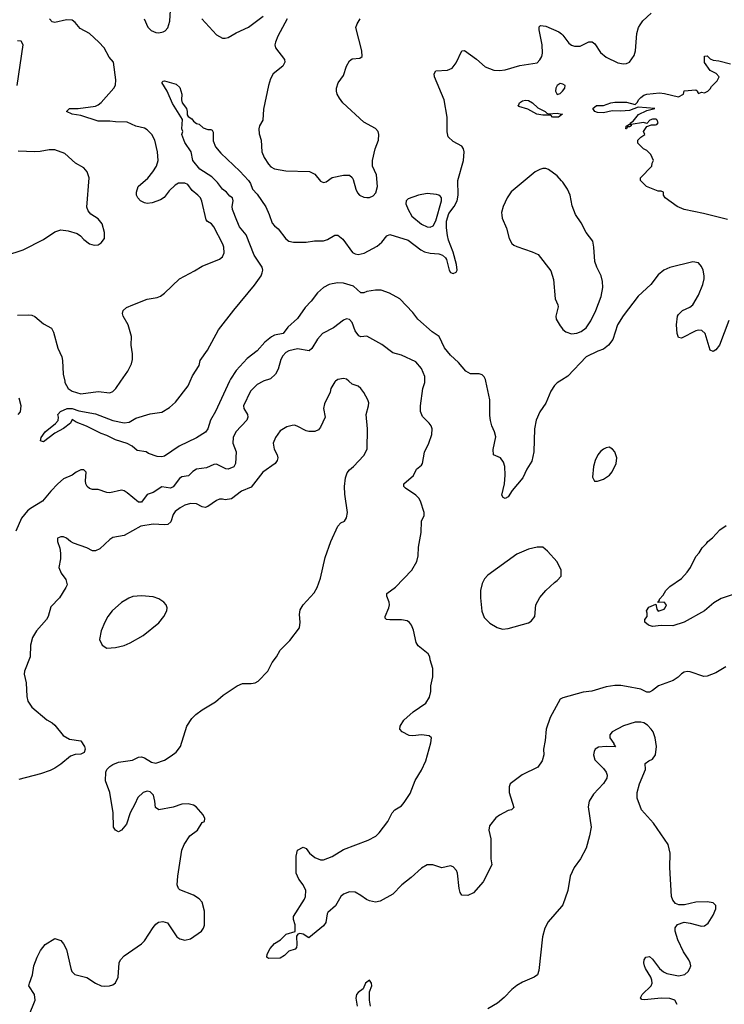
# Model space of a CAD drawing. Header units: inches. Extents: x 1449094 to 1618372, y 389908 to 534307.
# Tile 354 of 494: x 1526246 to 1531128, y 515682 to 522505. Entities that reach past the tile are written whole.
import ezdxf

# ---------------------------------------------------------------- set-up
doc = ezdxf.new("R2010")
doc.units = ezdxf.units.IN
doc.header["$MEASUREMENT"] = 0
for name, color, linetype in [('B5521', 7, 'Continuous'), ('B5522', 7, 'Continuous'), ('B5531', 7, 'Continuous'), ('B5532', 7, 'Continuous')]:
    doc.layers.add(name, color=color, linetype=linetype)

msp = doc.modelspace()

# ---------------------------------------------------------------- linework, layer by layer
at = {"layer": 'B5521', "color": 5}
for points, elevation in [([(1527932.6, 520000), (1527930, 519999.1), (1527890, 519977.4), (1527844.4, 519930), (1527797, 519830), (1527799.5, 519810), (1527823, 519770), (1527825.5, 519750), (1527819.1, 519730), (1527744.2, 519650), (1527724, 519610), (1527722, 519570), (1527746.4, 519510), (1527741.2, 519430), (1527730, 519407.4), (1527690, 519390.9), (1527673, 519393), (1527610, 519424.2), (1527590, 519422.7), (1527540.2, 519399.8), (1527470, 519389.8), (1527445.4, 519374.5), (1527415.5, 519344.5), (1527370, 519336.4), (1527353.6, 519326.4), (1527310, 519268.6), (1527290, 519259.8), (1527230, 519267.4), (1527171.2, 519228.8), (1527130, 519214.5), (1527090, 519163), (1527070, 519161.7), (1526990, 519226.6), (1526970, 519239.6), (1526950, 519245.6), (1526870, 519227.2), (1526848.9, 519228.9), (1526790, 519249.7), (1526750, 519249.7), (1526730, 519256.9), (1526714, 519270), (1526704.7, 519290), (1526701.3, 519310), (1526705.2, 519370), (1526690, 519385.2), (1526670, 519386), (1526636, 519370), (1526610.3, 519349.7), (1526550, 519322.9), (1526510, 519289.6), (1526461.3, 519238.7), (1526404.2, 519170), (1526320.9, 519119.1), (1526298.9, 519101.1), (1526258.2, 519050), (1526219.8, 518960.2)], 560), ([(1528433.9, 520000), (1528430, 519996.9), (1528401.7, 519950), (1528396.1, 519923.9), (1528357.8, 519842.2), (1528350.2, 519810), (1528363.2, 519750), (1528330, 519681.2), (1528316.5, 519663.5), (1528290, 519651.8), (1528250, 519651.8), (1528230, 519656.2), (1528168.1, 519688.1), (1528150, 519694.5), (1528134.2, 519694.2), (1528097, 519683), (1528050, 519655.6), (1528018.5, 519610), (1528002.3, 519570), (1528008.8, 519530), (1528028.9, 519490), (1528033.8, 519470), (1528030.2, 519450), (1528016.5, 519430), (1527929.4, 519370.6), (1527850, 519265.5), (1527781.9, 519238.1), (1527714.2, 519185.8), (1527670, 519178), (1527650, 519183.1), (1527630, 519182), (1527610, 519174.3), (1527550, 519132.6), (1527530, 519125.4), (1527510, 519129.7), (1527470, 519150.9), (1527430, 519151.7), (1527390, 519141.2), (1527356.5, 519123.5), (1527322.8, 519097.2), (1527310, 519077), (1527293.1, 519026.8), (1527272.4, 519007.6), (1527250, 519003.8), (1527170, 519009.8), (1527085.3, 518994.7), (1526970, 518930.8), (1526890, 518916.3), (1526870, 518903.6), (1526800.8, 518839.2), (1526770, 518823.9), (1526750, 518825.3), (1526710, 518846), (1526618.9, 518878.9), (1526597.2, 518890), (1526570, 518912.3), (1526550, 518920.9), (1526530, 518922.7), (1526507.3, 518912.7), (1526507.3, 518890), (1526523.8, 518843.8), (1526528.7, 518808.7), (1526527.4, 518770), (1526515.8, 518710), (1526533.7, 518670), (1526565.8, 518625.8), (1526574, 518590), (1526566, 518570), (1526520.4, 518499.6), (1526462.4, 518437.6), (1526443.6, 518370), (1526431.7, 518350), (1526362, 518270), (1526335.4, 518224.6), (1526321.1, 518170), (1526319.3, 518090), (1526278.3, 517990), (1526277.3, 517970), (1526290.2, 517910), (1526294.6, 517814.6), (1526302.6, 517782.6), (1526330, 517740.4), (1526434.7, 517654.7), (1526470, 517634), (1526490, 517616.1), (1526546.1, 517546.1), (1526590, 517519.7), (1526670, 517507.3), (1526695.5, 517470), (1526699.1, 517450), (1526693, 517427), (1526670, 517415.1), (1526630, 517414), (1526597.2, 517402.8), (1526530, 517345.6), (1526490, 517317.6), (1526457.5, 517302.5), (1526390, 517278.7), (1526240.3, 517239.7)], 580), ([(1526310, 515602), (1526354, 515710), (1526348, 515750), (1526308.7, 515810), (1526313.2, 515830), (1526334.2, 515885.8), (1526344.5, 515950), (1526366.3, 516010), (1526390, 516054.8), (1526422.5, 516097.5), (1526490, 516138), (1526530, 516124.7), (1526550, 516102), (1526570, 516062), (1526599.1, 515930), (1526608, 515910), (1526627.3, 515890), (1526710, 515868.2), (1526770, 515828.2), (1526810, 515810.7), (1526832.3, 515807.7), (1526869, 515811), (1526890, 515818), (1526910, 515832), (1526928.7, 515870), (1526934, 515970), (1526944, 515990), (1526970, 516018.8), (1527090, 516100.7), (1527110, 516122.8), (1527170, 516214), (1527190, 516238.8), (1527207.7, 516252.3), (1527236.8, 516256.8), (1527270, 516246), (1527334, 516150), (1527355.6, 516135.6), (1527390, 516126), (1527430, 516136.3), (1527505.1, 516190), (1527519.7, 516210), (1527525.7, 516230), (1527527.2, 516327.2), (1527509.4, 516389.4), (1527490, 516414), (1527450, 516439), (1527354.6, 516474.6), (1527345.6, 516485.6), (1527337.2, 516510), (1527340.7, 516570), (1527370, 516751.3), (1527385.1, 516790), (1527423.7, 516850), (1527477.2, 516890), (1527510, 516942), (1527526, 516950), (1527528, 516970), (1527516.4, 516996.4), (1527468, 517050), (1527450, 517062), (1527412.7, 517072.7), (1527370, 517069.3), (1527310, 517049.3), (1527209.3, 517029.3), (1527186.6, 517046.6), (1527183, 517090), (1527171.8, 517131.8), (1527150, 517155.8), (1527130, 517159.7), (1527100.5, 517150), (1527063.7, 517116.3), (1527044.4, 517070), (1527010.5, 517010), (1526984.7, 516930), (1526950, 516888.7), (1526930, 516878), (1526908.9, 516888.9), (1526895.3, 516910), (1526892.7, 517010), (1526869.6, 517150), (1526839.3, 517230), (1526842.7, 517290), (1526849.3, 517310), (1526869.2, 517330), (1526890, 517344), (1526930, 517360.7), (1527026.3, 517373.7), (1527070, 517394.8), (1527090, 517397.3), (1527110, 517390.6), (1527159.9, 517359.9), (1527190, 517352.7), (1527250, 517375.3), (1527296.1, 517403.9), (1527330, 517430.3), (1527360.5, 517470), (1527403.7, 517610), (1527438, 517662), (1527465.2, 517690), (1527510, 517724), (1527602.7, 517777.3), (1527655.9, 517824.1), (1527753.2, 517890), (1527790, 517906), (1527850, 517904.9), (1527878, 517910), (1527898.9, 517921.1), (1527966, 517990), (1527996, 518050), (1528025.2, 518090), (1528050, 518136), (1528116.6, 518203.4), (1528185.2, 518290), (1528189.3, 518330), (1528183.3, 518383.3), (1528190, 518416), (1528209.6, 518450), (1528285.3, 518534.7), (1528307.6, 518570), (1528330, 518636), (1528362.4, 518777.6), (1528402.4, 518890), (1528450, 518996), (1528470, 519018), (1528495.3, 519030), (1528510, 519054), (1528516, 519090), (1528497.6, 519217.6), (1528495.7, 519270), (1528503.5, 519330), (1528515, 519365), (1528530, 519386.7), (1528559.5, 519410), (1528630, 519484.9), (1528653.3, 519530), (1528656.2, 519670), (1528646, 519770), (1528662.7, 519830), (1528663.7, 519850), (1528658, 519870), (1528630, 519921.2), (1528610, 519949), (1528590, 519965.2), (1528550, 519979.3), (1528526.9, 520000)], 580), ([(1527699, 520000), (1527601.9, 519790), (1527566.7, 519730), (1527549.4, 519670.6), (1527533.8, 519646.2), (1527470, 519607.3), (1527350, 519550.8), (1527250, 519481.5), (1527230, 519475.2), (1527197.6, 519477.6), (1527138.7, 519498.7), (1527122, 519510), (1527059.3, 519519.3), (1527024, 519550), (1526990, 519569.3), (1526910, 519594.5), (1526850, 519624.5), (1526810, 519637), (1526708.5, 519688.5), (1526636.5, 519716.5), (1526610, 519735.3), (1526598, 519710), (1526550, 519672.3), (1526490, 519639.5), (1526410, 519579), (1526390, 519586), (1526395.1, 519610), (1526421.1, 519650), (1526493, 519707), (1526511.3, 519728.7), (1526515.1, 519750), (1526509.6, 519770), (1526529.5, 519790), (1526574, 519810), (1526610, 519810.1), (1526655, 519795), (1526770, 519774.8), (1526890, 519727), (1526968.7, 519711.3), (1527003.3, 519716.7), (1527050, 519743), (1527150, 519774.4), (1527230, 519784.9), (1527282.9, 519817.1), (1527325.9, 519854.1), (1527412.4, 519967.6), (1527426.8, 520000)], 540), ([(1526557.5, 520000), (1526559.6, 519990), (1526582, 519950), (1526610, 519930.3), (1526670, 519912.1), (1526790, 519928.3), (1526870, 519920.3), (1526890, 519928.5), (1526912.6, 519950), (1526947.3, 520000)], 560), ([(1530000, 517801.3), (1529990, 517796), (1529920.7, 517670), (1529893.4, 517590), (1529886, 517510), (1529874.9, 517450), (1529876.4, 517410), (1529865.5, 517370), (1529834.9, 517325.1), (1529726.6, 517273.4), (1529644.7, 517210), (1529636, 517190), (1529636, 517150), (1529670, 517046), (1529654, 517030), (1529630, 517025.2), (1529570, 516994), (1529544.6, 516975.4), (1529501.1, 516918.9), (1529497.3, 516890), (1529510.5, 516830), (1529510.7, 516690), (1529516, 516650), (1529456, 516530), (1529390, 516455.3), (1529350, 516435.3), (1529310, 516438), (1529298, 516458), (1529290, 516486), (1529279, 516590), (1529273.2, 516610), (1529250, 516635.3), (1529230, 516642), (1529170, 516628.7), (1529108.4, 516648.4), (1529070, 516649), (1529030, 516626.6), (1528958.5, 516561.5), (1528893.4, 516510), (1528830, 516446), (1528743.4, 516396.6), (1528710, 516389.6), (1528670, 516398.4), (1528648.1, 516408.1), (1528610, 516437), (1528570, 516459.5), (1528530, 516462), (1528490, 516446.6), (1528470, 516429.3), (1528434.4, 516365.6), (1528381.1, 516318.9), (1528375.5, 516310), (1528366.8, 516250), (1528350, 516225.2), (1528250, 516142), (1528209.6, 516169.6), (1528186.7, 516173.3), (1528172.5, 516167.5), (1528164.6, 516155.4), (1528166, 516094), (1528162.8, 516077.2), (1528154.4, 516065.6), (1528110, 516051.5), (1528079.5, 516020.5), (1528050, 516002.9), (1527970, 515999), (1527959, 516010), (1527959.5, 516030), (1527980.7, 516070), (1528010, 516103), (1528053.2, 516130), (1528091.2, 516168.8), (1528154.2, 516185.8), (1528154, 516234), (1528142.9, 516270), (1528143.6, 516290), (1528218, 516410), (1528226, 516430), (1528229, 516470), (1528209, 516510), (1528179, 516550), (1528162, 516590), (1528161.2, 516710), (1528169.4, 516750.6), (1528210, 516771), (1528230, 516761), (1528254, 516730), (1528290, 516700.4), (1528330, 516682.4), (1528350, 516683.8), (1528410, 516705.5), (1528490, 516754.3), (1528660.5, 516819.5), (1528712.1, 516847.9), (1528736.2, 516870), (1528795.6, 516950), (1528826.6, 517010), (1528846, 517030), (1528890, 517058), (1528910, 517080.5), (1528950, 517143), (1528986.8, 517233.2), (1529030, 517305.5), (1529060.4, 517370), (1529093.8, 517493.8), (1529098, 517530), (1529082.9, 517542.9), (1529030, 517549.6), (1528970, 517542), (1528944.5, 517544.5), (1528895.3, 517570), (1528879, 517590), (1528881.2, 517610), (1528907.9, 517652.1), (1528971.4, 517708.6), (1529059, 517770), (1529084, 517810), (1529094, 517850), (1529094, 517890), (1529108.9, 517951.1), (1529108.7, 518010), (1529088.7, 518070), (1529088, 518090), (1529075.3, 518110), (1529007, 518167), (1528993.2, 518190), (1528974.8, 518274.8), (1528961.2, 518310), (1528947.2, 518327.2), (1528930, 518339.3), (1528890, 518347), (1528810, 518346), (1528786, 518350), (1528778, 518358), (1528777.2, 518370), (1528802.9, 518430), (1528807, 518450), (1528804.5, 518470), (1528789.4, 518510), (1528789.3, 518530), (1528850, 518574), (1528962, 518690), (1528996.9, 518750), (1529006, 518790), (1529009.7, 518850), (1529027.9, 518952.1), (1529029.6, 519030), (1529047.3, 519070), (1529047.3, 519090), (1529022.9, 519170), (1529011.8, 519190), (1528989.6, 519210), (1528918, 519258), (1528906.6, 519270), (1528906.6, 519290), (1528973.1, 519346.9), (1528994.5, 519390), (1529030, 519419.1), (1529036.9, 519430), (1529051.1, 519508.9), (1529080.7, 519570), (1529100.7, 519630), (1529102.9, 519670), (1529097, 519690), (1529082.7, 519710), (1529036.1, 519756.1), (1529022.4, 519790), (1529022, 519830), (1529038.5, 519950), (1529052.1, 519990), (1529052.1, 520000)], 560), ([(1529987.8, 520000), (1529970.7, 519989.3), (1529950.7, 519969.3), (1529924.7, 519930), (1529890, 519848), (1529850, 519788), (1529823.8, 519730), (1529812.2, 519670), (1529808.7, 519510), (1529793.3, 519446.7), (1529759.3, 519390), (1529732.7, 519330), (1529657.6, 519242.4), (1529630, 519199.5), (1529610, 519187.6), (1529595.3, 519195.3), (1529586.6, 519210), (1529605.6, 519290), (1529609.6, 519350), (1529607, 519410), (1529598.3, 519438.3), (1529577.2, 519470), (1529529, 519490), (1529526.6, 519526.6), (1529544.4, 519615.6), (1529536.4, 519650), (1529517.6, 519690), (1529506.9, 519726.9), (1529502.8, 519762.8), (1529503.1, 519870), (1529474.6, 520000)], 540), ([(1526235.1, 519770), (1526251.1, 519788.9), (1526256.4, 519830), (1526241.6, 519881.6)], 560), ([(1530000, 516361.1), (1529906.8, 516253.2), (1529883.1, 516210), (1529867.2, 516150), (1529842.3, 515917.7), (1529834.1, 515885.9), (1529810.8, 515870), (1529730, 515836.9), (1529690, 515811.6), (1529655.2, 515784.7), (1529603, 515730), (1529555.5, 515690), (1529490, 515651.6)], 580), ([(1528677.2, 515670), (1528669.1, 515710.9), (1528668.7, 515770), (1528685.2, 515810), (1528684, 515830), (1528670, 515848.7), (1528641, 515830), (1528624.7, 515790), (1528590, 515765.2), (1528579.1, 515750), (1528575.2, 515724.8), (1528584.7, 515670)], 580)]:
    msp.add_lwpolyline(points, dxfattribs=dict(at, elevation=elevation))
for points, elevation in [([(1529830, 518849.4), (1529770, 518836.9), (1529690, 518800.5), (1529490, 518656.3), (1529465.7, 518630), (1529450, 518599.3), (1529438.3, 518550), (1529438.9, 518498.9), (1529446.9, 518406.9), (1529463.7, 518363.7), (1529502.6, 518322.6), (1529554.2, 518294.2), (1529590, 518283), (1529630, 518285.5), (1529770, 518324.9), (1529790, 518337.3), (1529814, 518370), (1529822.9, 518450), (1529850, 518500.7), (1529890, 518550.7), (1529950, 518606), (1529970, 518618), (1529998, 518650), (1529998, 518690), (1529968.9, 518748.9), (1529903.2, 518823.2), (1529870, 518849)], 560), ([(1527090, 518513), (1527030, 518508.2), (1527002.4, 518497.6), (1526950, 518467.4), (1526886.5, 518410), (1526856.1, 518370), (1526835.2, 518330), (1526810.3, 518270), (1526797.6, 518210), (1526817, 518170), (1526850, 518150.2), (1526910, 518154.7), (1526970, 518169.3), (1527010, 518186.5), (1527101.7, 518238.3), (1527210, 518324.9), (1527244, 518370), (1527265.7, 518410), (1527266.9, 518430), (1527260.5, 518450), (1527243.6, 518470), (1527210, 518492.4), (1527170, 518506.6)], 620)]:
    msp.add_lwpolyline(points, close=True, dxfattribs=dict(at, elevation=elevation))
at = {"layer": 'B5522', "color": 5}
for points, elevation in [([(1527107.5, 522510), (1527133.1, 522453.1), (1527157.6, 522430), (1527190, 522415.3), (1527210, 522414), (1527239.3, 522420.7), (1527252.5, 522427.5), (1527271.3, 522448.7), (1527285.6, 522494.4), (1527291.5, 522571.5)], 560), ([(1526947.3, 520000), (1526995.8, 520070), (1527019.6, 520120.4), (1527027.1, 520150), (1527026.9, 520190), (1527018.9, 520250), (1527019.7, 520310), (1526997.3, 520390), (1526963.5, 520450), (1526957.6, 520470), (1526963.7, 520490), (1526986, 520510), (1527029, 520530), (1527130, 520568), (1527198.9, 520581.1), (1527222, 520590), (1527250, 520610.7), (1527352.7, 520710), (1527456.2, 520763.8), (1527510, 520797.6), (1527630, 520846.4), (1527650, 520863), (1527662, 520890), (1527659.7, 520930), (1527652.6, 520950), (1527591.1, 521070), (1527574, 521090), (1527546.1, 521106.1), (1527537.7, 521117.7), (1527507.3, 521247.2), (1527497.6, 521270), (1527480.9, 521290), (1527441.1, 521321.1), (1527410, 521364), (1527390, 521372.7), (1527346.9, 521373.1), (1527322.3, 521357.7), (1527281.7, 521318.3), (1527247.1, 521272.9), (1527222, 521258), (1527164.4, 521235.6), (1527130, 521231.2), (1527110, 521236), (1527083, 521250), (1527063.1, 521270), (1527055.1, 521290), (1527054, 521310), (1527066.6, 521350), (1527133.3, 521406.7), (1527168.7, 521450), (1527192.7, 521490), (1527204.5, 521530), (1527201.1, 521590), (1527181, 521670), (1527161.3, 521710), (1527130, 521742.4), (1527110, 521752.6), (1527050, 521768), (1526990, 521794.7), (1526910, 521796.9), (1526870, 521802.8), (1526790, 521802.2), (1526670, 521840.4), (1526608.7, 521850), (1526569.5, 521869.5), (1526590, 521890.3), (1526650, 521890.2), (1526770, 521906.9), (1526790, 521914.5), (1526810, 521931.3), (1526898.5, 522030), (1526910, 522051), (1526911.6, 522088.4), (1526895.3, 522210), (1526864.9, 522244.9), (1526829.9, 522310), (1526795, 522350), (1526730, 522409.2), (1526664.3, 522444.3), (1526630, 522485.4), (1526610, 522501), (1526570, 522504.7), (1526490, 522486.6), (1526469.6, 522489.6), (1526452.7, 522510)], 560), ([(1527507.7, 522510), (1527610, 522401), (1527650, 522376), (1527670, 522376), (1527690, 522381), (1527744.8, 522415.2), (1527830, 522452.7), (1527931.6, 522530)], 560), ([(1528099, 522510), (1528034.3, 522390), (1528018, 522350), (1528014, 522330), (1528017.1, 522310), (1528080.5, 522230), (1528083.8, 522210), (1528070, 522182.9), (1528002.4, 522130), (1527984.2, 522095.8), (1527970.3, 522050), (1527934.2, 521885.8), (1527930.4, 521810), (1527908.2, 521770), (1527902.4, 521750), (1527905.5, 521714.5), (1527918.4, 521670), (1527924.4, 521590), (1527938.4, 521550), (1527970, 521503), (1527986, 521486), (1528011.4, 521471.4), (1528090, 521457.8), (1528253.2, 521453.2), (1528290, 521434.8), (1528330, 521386), (1528350, 521377.3), (1528370, 521382), (1528410, 521410.5), (1528490, 521427.3), (1528530, 521426.8), (1528550, 521411), (1528557.3, 521397.3), (1528574.9, 521330), (1528586.2, 521306.2), (1528600.5, 521290), (1528630, 521275.8), (1528650, 521272.4), (1528670, 521273), (1528694.9, 521285.1), (1528713.6, 521306.4), (1528724.5, 521350), (1528718.4, 521430), (1528691.2, 521491.2), (1528689.7, 521529.7), (1528708.2, 521610), (1528731.2, 521670), (1528733.3, 521710), (1528729.6, 521729.6), (1528710, 521752.3), (1528630, 521796.2), (1528484.5, 521930), (1528460.6, 521960.6), (1528445.6, 521990), (1528440.5, 522010), (1528441.6, 522030), (1528451.3, 522068.7), (1528490, 522118), (1528510, 522182), (1528530, 522221), (1528550, 522234), (1528602, 522238), (1528618, 522250), (1528615.1, 522290), (1528574.5, 522450), (1528583.6, 522476.4), (1528604, 522510)], 560), ([(1527426.8, 520000), (1527443.2, 520036.8), (1527489, 520110), (1527497, 520143), (1527545.8, 520214.2), (1527624.2, 520355.8), (1527728.5, 520491.5), (1527873.6, 520666.4), (1527919, 520730), (1527926.5, 520750), (1527929.8, 520770), (1527926.6, 520790), (1527870, 520874.3), (1527814.2, 521014.2), (1527769.7, 521070), (1527750, 521113.2), (1527720.4, 521190), (1527718, 521210), (1527725.6, 521250), (1527719.3, 521270), (1527701.8, 521281.8), (1527679.2, 521310), (1527650, 521331.9), (1527616.5, 521376.5), (1527576.4, 521416.4), (1527494.3, 521470), (1527445.4, 521530), (1527433.6, 521590), (1527390, 521655.3), (1527368.7, 521710), (1527375.3, 521730), (1527369, 521749), (1527374.5, 521814.5), (1527304.2, 521924.2), (1527267.3, 522010), (1527230, 522069.2), (1527240.5, 522079.5), (1527250, 522081.6), (1527330, 522058), (1527354.4, 522034.4), (1527370.2, 521990), (1527366, 521950), (1527370.4, 521930), (1527401.3, 521890), (1527407, 521870), (1527405.8, 521845.8), (1527413.2, 521833.2), (1527438, 521818), (1527450, 521801), (1527470, 521784.7), (1527490, 521782), (1527516.9, 521756.9), (1527550, 521744.7), (1527570, 521744.7), (1527578.8, 521738.8), (1527586, 521726), (1527586.6, 521666.6), (1527603, 521623), (1527639.4, 521579.4), (1527770, 521455.3), (1527831.6, 521390), (1527844.2, 521370), (1527857.6, 521330), (1527890, 521295.3), (1527950, 521209.1), (1527975, 521155), (1527995.4, 521095.4), (1528010, 521076.9), (1528036.4, 521056.4), (1528090, 520987.7), (1528110, 520970.7), (1528143.8, 520963.8), (1528230, 520962.4), (1528288.2, 520971.8), (1528350, 520972.9), (1528378.8, 520981.2), (1528430, 521012), (1528450, 521012), (1528485.1, 520985.1), (1528552.3, 520892.3), (1528570, 520881.6), (1528590, 520877.8), (1528632.5, 520887.5), (1528723.3, 520936.7), (1528755.8, 520964.2), (1528790, 521006.7), (1528810, 521017.6), (1528938.2, 520978.2), (1529024.7, 520910), (1529050, 520897.1), (1529090, 520886.8), (1529150, 520882.1), (1529174, 520874), (1529195.7, 520855.7), (1529202.9, 520842.9), (1529221.5, 520770), (1529230, 520753.7), (1529250, 520746.4), (1529270, 520754.9), (1529276.2, 520770), (1529271.5, 520808.5), (1529250, 520895.1), (1529216.7, 520976.7), (1529208.8, 521008.8), (1529202.9, 521062.9), (1529203.5, 521110), (1529218.9, 521161.1), (1529255.2, 521210), (1529276, 521250), (1529283.1, 521290), (1529282.4, 521390), (1529320.3, 521530), (1529325.1, 521590), (1529321.1, 521610), (1529309.8, 521629.7), (1529250, 521660.5), (1529214.5, 521694.5), (1529208.5, 521728.5), (1529208.3, 521830), (1529187.4, 521950), (1529118.7, 522110), (1529118.4, 522130), (1529129.3, 522150), (1529210, 522155.3), (1529242, 522170), (1529270, 522205.5), (1529309.7, 522290.3), (1529327.2, 522292.8), (1529410, 522231.6), (1529470, 522179.5), (1529530, 522155.3), (1529570, 522152.2), (1529610, 522157.1), (1529710, 522188.2), (1529830, 522206.8), (1529850, 522226.8), (1529862.9, 522250), (1529867.8, 522272.2), (1529865.7, 522330), (1529844.5, 522435.5), (1529844.8, 522455.2), (1529854.6, 522465.4), (1529890, 522459.3), (1529981.7, 522421.7), (1530000, 522406.9)], 540), ([(1526227.8, 522050), (1526269.8, 522330), (1526256.3, 522356.3), (1526230, 522359.2)], 580), ([(1530000, 522061), (1529990, 522062.7), (1529970, 522049.2), (1529961.3, 522030), (1529958.7, 522010), (1529970, 521987.6), (1529990, 521994.4), (1530000, 522003.4)], 540), ([(1530000, 521845.7), (1529978, 521830), (1529970, 521828.8), (1529938, 521830), (1529924.7, 521844.7), (1529870, 521844.2), (1529829.8, 521849.8), (1529766.3, 521886.3), (1529703.3, 521903.3), (1529697.2, 521910), (1529704.4, 521915.6), (1529709.7, 521930), (1529730, 521942.3), (1529750, 521946.5), (1529770, 521944.7), (1529799.6, 521930), (1529835.2, 521895.2), (1529886.8, 521870), (1529898, 521858), (1529910, 521853), (1529970, 521858), (1530000, 521851.3)], 520), ([(1526150, 520870.5), (1526270, 520910.4), (1526410, 520982.4), (1526490, 521035.5), (1526530, 521048), (1526582.5, 521042.5), (1526644, 521024), (1526667.7, 521007.7), (1526690, 520981), (1526730, 520951.3), (1526762, 520942), (1526790, 520944.7), (1526810, 520958), (1526833.2, 520990), (1526832.7, 521030), (1526817.2, 521090), (1526790, 521125.2), (1526738, 521158), (1526720.2, 521180.2), (1526710, 521206), (1526726.9, 521410), (1526714.3, 521450), (1526690, 521478.4), (1526632.3, 521510), (1526557.3, 521577.3), (1526490, 521603.1), (1526450, 521603.9), (1526388.2, 521591.8), (1526350.2, 521589.8), (1526234.7, 521594.7)], 580), ([(1530000, 521389.5), (1529970, 521423.1), (1529910, 521468), (1529890, 521474), (1529870, 521473.7), (1529850, 521468), (1529818, 521450), (1529650, 521312.2), (1529622.9, 521270), (1529595.9, 521210), (1529584.3, 521170), (1529585.2, 521150), (1529589.4, 521130), (1529619.6, 521059.6), (1529635.9, 520990), (1529655.2, 520955.2), (1529670, 520942.2), (1529690, 520933), (1529797.1, 520897.1), (1529837.6, 520877.6), (1529925.1, 520765.1), (1529944.9, 520704.9), (1529956.4, 520570), (1529974, 520530), (1529975.8, 520515.8), (1529960.2, 520450), (1529963.6, 520430), (1529990, 520383.8), (1530000, 520371.6)], 540), ([(1529474.6, 520000), (1529472, 520012), (1529463.5, 520030), (1529450, 520044.7), (1529430, 520051.3), (1529370, 520051.8), (1529336, 520070), (1529286, 520130), (1529230, 520180.9), (1529190, 520232.3), (1529152, 520310), (1529102.6, 520342.6), (1529004, 520430), (1528970, 520476), (1528879.6, 520570), (1528807, 520610), (1528750, 520630.7), (1528712, 520630), (1528650, 520621.1), (1528630, 520613.3), (1528610, 520613), (1528558, 520658), (1528490, 520680.2), (1528450, 520681.4), (1528410, 520675.8), (1528388.8, 520670), (1528350, 520649.9), (1528308.5, 520611.5), (1528264.9, 520555.1), (1528222.7, 520510), (1528170, 520435.6), (1528104.4, 520375.6), (1528070.1, 520330), (1528010, 520318.4), (1527990, 520308.2), (1527943.9, 520270), (1527890.2, 520210), (1527822.3, 520157.7), (1527744.7, 520075.3), (1527705.6, 520014.4), (1527699, 520000)], 540), ([(1526230, 520457.1), (1526310, 520460.4), (1526330, 520457), (1526350, 520448.5), (1526410, 520397.1), (1526466.9, 520366.9), (1526479.4, 520339.4), (1526509.3, 520230), (1526537.3, 520170), (1526542.6, 520142.6), (1526546.7, 520050), (1526557.5, 520000)], 560), ([(1529052.1, 520000), (1529052.1, 520032.1), (1529030, 520089.2), (1528990, 520134), (1528890, 520179.6), (1528830, 520195.6), (1528754.7, 520254.7), (1528650, 520311.3), (1528610, 520307.1), (1528594.7, 520314.7), (1528570.8, 520350), (1528550, 520406), (1528530, 520426.6), (1528510, 520431.8), (1528490, 520423.7), (1528419.3, 520370), (1528344.4, 520330), (1528309.3, 520290.7), (1528270, 520226.6), (1528250.3, 520209.7), (1528170, 520225.4), (1528111.5, 520211.5), (1528090, 520198), (1528070, 520176.2), (1528055.2, 520150), (1528035.6, 520084.4), (1528018.7, 520050), (1527982.4, 520017.6), (1527932.6, 520000)], 560), ([(1528526.9, 520000), (1528510, 520015.1), (1528490, 520018.4), (1528450, 520012.8), (1528433.9, 520000)], 580), ([(1530000, 520007.6), (1529987.8, 520000)], 540)]:
    msp.add_lwpolyline(points, dxfattribs=dict(at, elevation=elevation))
at = {"layer": 'B5522', "color": 5, "elevation": 560}
msp.add_lwpolyline([(1529070, 521300.4), (1529010, 521288.2), (1528937.3, 521262.7), (1528924, 521250), (1528921.6, 521230), (1528937, 521190), (1528962.6, 521142.6), (1529028.9, 521088.9), (1529070, 521070.2), (1529090, 521068.3), (1529110, 521077.3), (1529130, 521110.4), (1529168.3, 521250), (1529167.6, 521270), (1529160.5, 521280.5), (1529149.7, 521289.7), (1529134.5, 521294.5)], close=True, dxfattribs=at)
at = {"layer": 'B5531', "color": 5, "elevation": 560}
msp.add_lwpolyline([(1530330, 519542.7), (1530310, 519539.3), (1530291.3, 519530), (1530270, 519512.7), (1530250.5, 519489.5), (1530233.4, 519450), (1530222, 519410), (1530215.3, 519335.3), (1530227.3, 519307.3), (1530250, 519306.8), (1530290, 519320.7), (1530331.4, 519348.6), (1530350, 519371), (1530379.3, 519430), (1530382.7, 519470), (1530369.2, 519510), (1530354, 519530)], close=True, dxfattribs=at)
at = {"layer": 'B5531', "color": 5}
for points, elevation in [([(1531190, 518523.1), (1531105.1, 518494.9), (1531056.2, 518463.8), (1530990, 518408), (1530849.5, 518329.5), (1530770, 518306), (1530690, 518308), (1530630, 518299.5), (1530602, 518310), (1530578, 518330), (1530578, 518350), (1530593.2, 518370), (1530593.6, 518393.6), (1530588, 518410), (1530605.2, 518434.8), (1530654, 518454), (1530661, 518421), (1530670, 518406), (1530710, 518421), (1530719, 518430), (1530728, 518450), (1530710, 518468), (1530666, 518466), (1530678, 518482), (1530678, 518490), (1530703.1, 518516.9), (1530722, 518550), (1530750, 518578), (1530830, 518632), (1530870, 518678), (1530892.7, 518710), (1530930, 518786), (1530954, 518810), (1530973.6, 518846.4), (1531004.7, 518875.3), (1531014, 518890), (1531045.6, 518914.4), (1531097.2, 518970), (1531140.1, 518999.9)], 540), ([(1531138, 518022), (1531070, 517979.6), (1531010, 517955.6), (1530985.2, 517954.8), (1530890, 517986.3), (1530870, 517989.6), (1530850, 517984.7), (1530830, 517973.3), (1530808.9, 517950), (1530773.5, 517926.5), (1530672.8, 517890), (1530630, 517856), (1530610, 517846.2), (1530590, 517846.2), (1530550, 517865.1), (1530450, 517885.1), (1530410, 517891.3), (1530370, 517891.3), (1530310, 517882.6), (1530210, 517852), (1530150, 517845.1), (1530010, 517806.6), (1530000, 517801.3)], 560), ([(1530801.7, 515681.7), (1530786, 515710), (1530750, 515722), (1530690, 515725.3), (1530574.2, 515714.2), (1530556.5, 515716.5), (1530546.6, 515726.6), (1530559.6, 515750), (1530620.4, 515810), (1530627.2, 515830), (1530626.2, 515850), (1530618.7, 515870), (1530582.4, 515930), (1530575.1, 515950), (1530569.6, 515970), (1530572.3, 515990), (1530584, 516010), (1530610, 516012.7), (1530630, 515996.3), (1530679.5, 515930), (1530706.6, 515906.6), (1530730, 515895.8), (1530810, 515880.6), (1530853.3, 515890), (1530877.4, 515910), (1530889.7, 515930), (1530894.7, 515950), (1530891.6, 515970), (1530882.9, 515990), (1530845.3, 516045.3), (1530806, 516130), (1530787.3, 516190), (1530787.5, 516212.5), (1530803.9, 516236.1), (1530850, 516250.5), (1530890, 516245.3), (1530970, 516223.1), (1530990, 516226.4), (1531014.9, 516245.1), (1531050, 516299.1), (1531070, 516344.7), (1531070, 516366), (1531050, 516384.5), (1531010, 516392.6), (1530930, 516389.7), (1530852.3, 516372.3), (1530812.3, 516372.3), (1530790, 516381.2), (1530770, 516404), (1530762, 516430), (1530749.6, 516629.6), (1530751.8, 516730), (1530738.4, 516790), (1530637.8, 516937.8), (1530554, 517030), (1530524, 517110), (1530524.2, 517150), (1530540.5, 517210), (1530581.6, 517310), (1530579.3, 517350), (1530604, 517370), (1530630, 517381.1), (1530651.7, 517410), (1530659, 517470), (1530648, 517530), (1530633.8, 517570), (1530621, 517590), (1530596.5, 517616.5), (1530570, 517632.1), (1530550, 517638), (1530510, 517637.7), (1530430, 517612.8), (1530350, 517571.3), (1530334, 517550), (1530333.4, 517530), (1530361.6, 517490), (1530362.4, 517482.4), (1530374.8, 517470), (1530372.5, 517467.5), (1530310, 517469.7), (1530256.2, 517463.8), (1530233.4, 517450), (1530226, 517434), (1530222, 517410), (1530230, 517376), (1530290, 517317.3), (1530308.2, 517290), (1530314.9, 517270), (1530314.4, 517250), (1530290, 517212), (1530222.2, 517137.8), (1530192.2, 517090), (1530185.3, 517050), (1530204.2, 516910), (1530194.3, 516850), (1530170, 516765.2), (1530132, 516690), (1530088.2, 516630), (1530060.3, 516570), (1530042.7, 516470), (1530010, 516372.7), (1530000, 516361.1)], 580)]:
    msp.add_lwpolyline(points, dxfattribs=dict(at, elevation=elevation))
at = {"layer": 'B5532', "color": 5}
for points, elevation in [([(1530000, 522406.9), (1530010, 522398.8), (1530050, 522343), (1530070, 522328.5), (1530090, 522321.3), (1530130, 522321.3), (1530190, 522352.7), (1530212.4, 522352.4), (1530230, 522338.8), (1530270, 522277.1), (1530310, 522246), (1530390, 522206.7), (1530430, 522199.3), (1530450, 522201.6), (1530470, 522210.8), (1530502.5, 522257.5), (1530512.3, 522290), (1530520.9, 522410), (1530532.3, 522450), (1530543.7, 522470), (1530562.8, 522497.2), (1530621.2, 522550)], 540), ([(1531150, 521121.2), (1530983.3, 521163.3), (1530848.7, 521190), (1530802, 521210), (1530718, 521270), (1530706, 521290), (1530706, 521310), (1530690, 521318), (1530670, 521318), (1530589.1, 521349.1), (1530546, 521390), (1530546, 521410), (1530626, 521490), (1530628.4, 521511.6), (1530638, 521530), (1530618, 521570), (1530590, 521598), (1530568, 521610), (1530528, 521650), (1530528, 521670), (1530550, 521692), (1530578, 521710), (1530568, 521730), (1530590, 521764.7), (1530624, 521776), (1530650, 521776), (1530660.4, 521779.6), (1530668.7, 521790), (1530662, 521810), (1530655.1, 521815.1), (1530630, 521816), (1530612, 521810), (1530590, 521786), (1530567.9, 521792.1), (1530482, 521778), (1530482, 521770), (1530470, 521762), (1530458, 521762), (1530450, 521749), (1530446, 521750), (1530447.3, 521767.3), (1530470, 521782), (1530478, 521782), (1530478, 521790), (1530497.2, 521802.8), (1530532.7, 521847.3), (1530590, 521876), (1530646, 521890), (1530530, 521899.6), (1530470, 521876.9), (1530410, 521871.1), (1530350, 521873.7), (1530290, 521858.9), (1530250, 521862), (1530229.8, 521869.8), (1530216, 521890), (1530242, 521910), (1530290, 521911.1), (1530341.2, 521930), (1530370, 521934.2), (1530450, 521934.7), (1530510, 521918), (1530525.6, 521934.4), (1530532.2, 521950), (1530550, 521966.7), (1530570, 521981.5), (1530590, 521988), (1530677.7, 521997.7), (1530714.4, 521994.4), (1530810, 521970.5), (1530844, 521990), (1530850, 522012), (1530930, 522018), (1530942, 522010), (1530942, 522002), (1530950, 521994), (1530970, 522002), (1530990, 521998), (1531014, 522010), (1531030, 522026), (1531038.6, 522041.4), (1531078.3, 522081.7), (1531091.8, 522110), (1531071.8, 522131.8), (1531030, 522153.2), (1530990, 522209.2), (1530990, 522251.3), (1531010, 522254.8), (1531030, 522234.8), (1531050, 522224), (1531090, 522221), (1531170, 522198.8)], 520), ([(1530000, 522003.4), (1530007.3, 522010), (1530022, 522030), (1530024, 522050), (1530010, 522059.3), (1530000, 522061)], 540), ([(1530000, 521851.3), (1530006, 521850), (1530000, 521845.7)], 520), ([(1530000, 520371.6), (1530010, 520359.3), (1530030, 520342.4), (1530070, 520328), (1530107, 520333), (1530135.5, 520344.5), (1530169.5, 520370.5), (1530202.3, 520417.7), (1530237.6, 520490), (1530273.7, 520586.3), (1530285.3, 520650), (1530283.9, 520690), (1530273.5, 520730), (1530243.5, 520790), (1530229.7, 520830), (1530224.7, 520930), (1530216.9, 520970), (1530171, 521031), (1530136.6, 521096.6), (1530095.8, 521155.8), (1530074.5, 521214.5), (1530058.7, 521290), (1530041.4, 521330), (1530010, 521378.3), (1530000, 521389.5)], 540), ([(1531158.9, 520421.1), (1531094.4, 520250), (1531070, 520217.2), (1531050, 520205.2), (1531030, 520215.3), (1530995.8, 520330), (1530972.2, 520352.2), (1530950, 520354.3), (1530930, 520348.2), (1530830, 520297.2), (1530810, 520302), (1530800.9, 520330), (1530797, 520390), (1530803.6, 520450), (1530810, 520462.8), (1530838, 520490), (1530887.9, 520512.1), (1530909.8, 520530.2), (1530950, 520596.3), (1530978.2, 520670), (1530988.7, 520710), (1530988.8, 520730), (1530980.9, 520770), (1530970, 520794.5), (1530950, 520820.7), (1530910, 520826.6), (1530750, 520787.8), (1530708, 520770), (1530670, 520737), (1530618, 520670), (1530530.4, 520590), (1530426.4, 520453.6), (1530388.2, 520390), (1530354.8, 520290), (1530324.7, 520250), (1530290, 520222), (1530251.1, 520208.9), (1530170, 520168.7), (1530044.5, 520035.5), (1530000, 520007.6)], 540)]:
    msp.add_lwpolyline(points, dxfattribs=dict(at, elevation=elevation))

doc.saveas('drawing.dxf')
